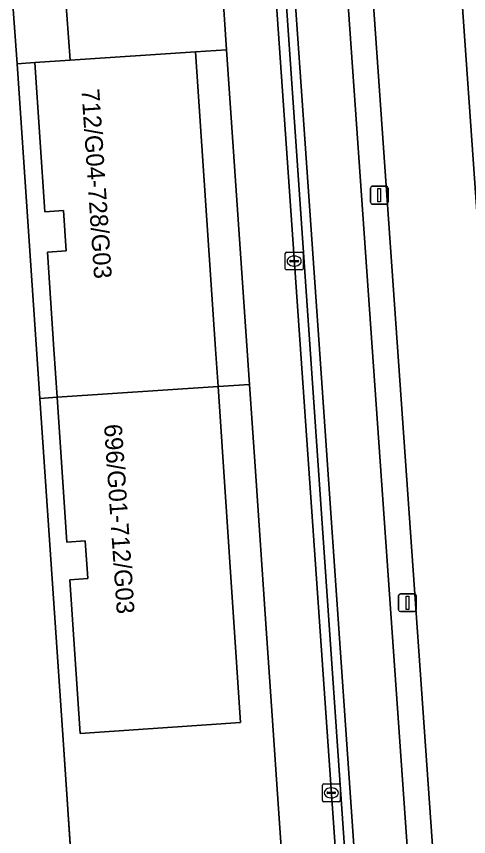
# Model space of a CAD drawing. Extents: x 161248 to 161848, y 384871 to 385383.
# Drawn here: x 161791 to 161816.44, y 385222.58 to 385268.72 of the extents above; entities that cross this region are included whole.
import ezdxf

# ---------------------------------------------------------------- set-up
doc = ezdxf.new("R2010")
doc.units = 0
for name, color, linetype in [('IMGEO_Berm_groen', 7, 'Continuous'), ('IMGEO_Berm_open', 7, 'Continuous'), ('IMGEO_Fietspad_open', 7, 'Continuous'), ('IMGEO_Groenvoorziening', 7, 'Continuous'), ('IMGEO_Kolk', 7, 'Continuous'), ('IMGEO_Lichtmast', 7, 'Continuous'), ('IMGEO_Muur', 7, 'Continuous'), ('IMGEO_Pand', 7, 'Continuous'), ('IMGEO_Pand_nummerreeks', 7, 'Continuous'), ('IMGEO_Pand_overbouw', 7, 'Continuous'), ('IMGEO_Rijbaan_regionaal_gesloten', 7, 'Continuous'), ('IMGEO_Voetpad_open', 7, 'Continuous')]:
    doc.layers.add(name, color=color, linetype=linetype)

msp = doc.modelspace()

# ---------------------------------------------------------------- linework, layer by layer
at = {"layer": 'IMGEO_Berm_groen'}
msp.add_lwpolyline([(161812.969, 385355.46), (161812.468, 385351.533), (161810.363, 385351.383), (161810.451, 385350.052), (161811.078, 385340.796), (161817.448, 385250), (161818.054, 385241.62), (161819.519, 385220.338), (161820.763, 385202.038)], dxfattribs=at)
at = {"layer": 'IMGEO_Berm_open'}
for points in [[(161815.94, 385200.171), (161808.13, 385311.584)], [(161806.751, 385311.045), (161806.814, 385309.979), (161813.652, 385212.427), (161814.159, 385203.908), (161812.029, 385175.625), (161806.85, 385157.128), (161811.067, 385156.299), (161814.594, 385173.374), (161814.649, 385173.627), (161814.701, 385173.881), (161815.159, 385176.71), (161815.233, 385177.375), (161815.355, 385178.591), (161815.704, 385181.821)]]:
    msp.add_lwpolyline(points, dxfattribs=at)
at = {"layer": 'IMGEO_Fietspad_open'}
for points in [[(161799.482, 385356.188), (161801.247, 385347.561), (161808.054, 385250), (161811.014, 385207.171), (161810.795, 385201.149), (161810.725, 385197.446), (161809.973, 385187.32), (161809.023, 385177.396), (161808.364, 385173.407), (161805.798, 385165.717), (161804.851, 385161.932), (161799.416, 385136.747), (161802.317, 385136.129), (161806.85, 385157.128)], [(161806.85, 385157.128), (161812.029, 385175.625), (161814.159, 385203.908), (161813.652, 385212.427), (161806.814, 385309.979), (161806.751, 385311.045)]]:
    msp.add_lwpolyline(points, dxfattribs=at)
at = {"layer": 'IMGEO_Groenvoorziening'}
for points in [[(161802.83, 385266.843), (161801.666, 385284.479), (161792.717, 385284.125), (161794.035, 385266.255), (161801.083, 385266.729)], [(161792.035, 385266.121), (161794.035, 385266.255), (161792.717, 385284.125), (161789.717, 385284.007), (161791.041, 385266.055)]]:
    msp.add_lwpolyline(points, close=True, dxfattribs=at)
at = {"layer": 'IMGEO_Kolk'}
for p, q in [((161806.129, 385254.528), (161806.129, 385255.38)), ((161806.204, 385255.454), (161807.056, 385255.454)), ((161807.13, 385255.38), (161807.13, 385254.528)), ((161806.388, 385254.948), (161806.388, 385254.96)), ((161806.826, 385254.911), (161806.428, 385254.911)), ((161806.431, 385254.997), (161806.829, 385254.997)), ((161806.617, 385255.234), (161806.642, 385255.234)), ((161806.872, 385254.96), (161806.872, 385254.948)), ((161807.056, 385254.454), (161806.204, 385254.454)), ((161806.64, 385254.674), (161806.615, 385254.674)), ((161808.213, 385224.615), (161808.213, 385225.467)), ((161808.288, 385225.541), (161809.14, 385225.541)), ((161808.701, 385225.321), (161808.726, 385225.321)), ((161809.214, 385225.467), (161809.214, 385224.615)), ((161808.472, 385225.035), (161808.472, 385225.047)), ((161808.91, 385224.998), (161808.512, 385224.998)), ((161808.515, 385225.084), (161808.913, 385225.084)), ((161808.956, 385225.047), (161808.956, 385225.035)), ((161809.14, 385224.541), (161808.288, 385224.541)), ((161808.724, 385224.761), (161808.699, 385224.761))]:
    msp.add_line(p, q, dxfattribs=at)
for points in [[(161806.129, 385254.528), (161806.129, 385255.38)], [(161806.204, 385255.454), (161807.056, 385255.454)], [(161807.13, 385255.38), (161807.13, 385254.528)], [(161807.056, 385254.454), (161806.204, 385254.454)], [(161808.213, 385224.615), (161808.213, 385225.467)], [(161808.288, 385225.541), (161809.14, 385225.541)], [(161809.214, 385225.467), (161809.214, 385224.615)], [(161809.14, 385224.541), (161808.288, 385224.541)]]:
    msp.add_lwpolyline(points, dxfattribs=at)
for centre, radius, start, end in [((161806.206, 385255.378), 0.0765, 91.552, 178.448), ((161806.206, 385255.378), 0.0765, 91.552, 178.448), ((161807.054, 385255.378), 0.0765, 1.552, 88.448), ((161807.054, 385255.378), 0.0765, 1.552, 88.448), ((161806.428, 385254.957), 0.0403, 85.8775, 175.7526), ((161806.425, 385254.947), 0.0366, 178.938, 274.7102), ((161806.829, 385254.954), 0.043, 264.8664, 352.4533), ((161806.833, 385254.959), 0.0386, 1.7309, 96.639), ((161806.206, 385254.53), 0.0765, 181.552, 268.448), ((161806.206, 385254.53), 0.0765, 181.552, 268.448), ((161807.054, 385254.53), 0.0765, 271.552, 358.448), ((161807.054, 385254.53), 0.0765, 271.552, 358.448), ((161808.29, 385225.465), 0.0765, 91.552, 178.448), ((161808.29, 385225.465), 0.0765, 91.552, 178.448), ((161809.138, 385225.465), 0.0765, 1.552, 88.448), ((161809.138, 385225.465), 0.0765, 1.552, 88.448), ((161808.512, 385225.044), 0.0403, 85.8775, 175.7526), ((161808.509, 385225.034), 0.0366, 178.938, 274.7102), ((161808.913, 385225.041), 0.043, 264.8664, 352.4533), ((161808.917, 385225.046), 0.0386, 1.7309, 96.639), ((161808.29, 385224.617), 0.0765, 181.552, 268.448), ((161808.29, 385224.617), 0.0765, 181.552, 268.448), ((161809.138, 385224.617), 0.0765, 271.552, 358.448), ((161809.138, 385224.617), 0.0765, 271.552, 358.448)]:
    msp.add_arc(centre, radius, start, end, dxfattribs=at)
for centre, major_axis, ratio, start_param, end_param in [((161806.616, 385254.954), (-0.387, 0.002), 0.722429, 4.712389, 7.853982), ((161806.641, 385254.954), (-0.39, 0.002), 0.717154, 1.570796, 4.712389), ((161808.7, 385225.041), (-0.387, 0.002), 0.722429, 4.712389, 7.853982), ((161808.725, 385225.041), (-0.39, 0.002), 0.717154, 1.570796, 4.712389)]:
    msp.add_ellipse(centre, major_axis=major_axis, ratio=ratio, start_param=start_param, end_param=end_param, dxfattribs=at)
at = {"layer": 'IMGEO_Lichtmast'}
for p, q in [((161810.923, 385258.261), (161810.923, 385259.061)), ((161810.923, 385259.061), (161810.923, 385258.261)), ((161811.023, 385259.161), (161811.813, 385259.161)), ((161811.813, 385259.161), (161811.023, 385259.161)), ((161811.913, 385259.061), (161811.913, 385258.261)), ((161811.913, 385258.261), (161811.913, 385259.061)), ((161811.813, 385258.161), (161811.023, 385258.161)), ((161811.023, 385258.161), (161811.813, 385258.161)), ((161812.504, 385235.337), (161812.504, 385236.137)), ((161812.504, 385236.137), (161812.504, 385235.337)), ((161812.604, 385236.237), (161813.394, 385236.237)), ((161813.394, 385236.237), (161812.604, 385236.237)), ((161813.494, 385236.137), (161813.494, 385235.337)), ((161813.494, 385235.337), (161813.494, 385236.137)), ((161813.394, 385235.237), (161812.604, 385235.237)), ((161812.604, 385235.237), (161813.394, 385235.237))]:
    msp.add_line(p, q, dxfattribs=at)
for points in [[(161811.343, 385259.036), (161811.493, 385259.036), (161811.493, 385258.286), (161811.343, 385258.286), (161811.343, 385259.036)], [(161812.924, 385236.112), (161813.074, 385236.112), (161813.074, 385235.362), (161812.924, 385235.362), (161812.924, 385236.112)]]:
    msp.add_lwpolyline(points, dxfattribs=at)
for centre, start, end in [((161811.023, 385259.061), 90, 180), ((161811.023, 385259.061), 90, 180), ((161811.813, 385259.061), 0, 90), ((161811.813, 385259.061), 360, 90), ((161811.023, 385258.261), 180, 270), ((161811.023, 385258.261), 180, 270), ((161811.813, 385258.261), 270, 0), ((161811.813, 385258.261), 270, 0), ((161812.604, 385236.137), 90, 180), ((161812.604, 385236.137), 90, 180), ((161813.394, 385236.137), 0, 90), ((161813.394, 385236.137), 360, 90), ((161812.604, 385235.337), 180, 270), ((161812.604, 385235.337), 180, 270), ((161813.394, 385235.337), 270, 0), ((161813.394, 385235.337), 270, 0)]:
    msp.add_arc(centre, 0.1, start, end, dxfattribs=at)
at = {"layer": 'IMGEO_Muur'}
msp.add_lwpolyline([(161809.266, 385191.488), (161808.119, 385177.946), (161808.589, 385177.868), (161809.778, 385192.126), (161810.465, 385207.275), (161807.52, 385250), (161800.798, 385347.634), (161800.175, 385347.621), (161806.977, 385250), (161809.957, 385207.224)], close=True, dxfattribs=at)
at = {"layer": 'IMGEO_Pand'}
for points in [[(161794.035, 385266.255), (161792.035, 385266.121), (161792.599, 385257.725), (161793.648, 385257.796), (161793.8, 385255.525), (161792.753, 385255.455), (161793.119, 385250), (161793.301, 385247.294), (161802.347, 385247.903), (161802.206, 385250), (161801.083, 385266.729)], [(161802.347, 385247.903), (161793.301, 385247.294), (161793.848, 385239.143), (161794.874, 385239.212), (161795.016, 385237.092), (161794.006, 385237.024), (161794.586, 385228.39), (161803.617, 385228.996)]]:
    msp.add_lwpolyline(points, close=True, dxfattribs=at)
at = {"layer": 'IMGEO_Pand_overbouw'}
for points in [[(161801.083, 385266.729), (161802.206, 385250), (161802.347, 385247.903), (161804.116, 385248.022), (161802.83, 385266.843)], [(161792.035, 385266.121), (161791.041, 385266.055), (161792.323, 385247.228), (161793.301, 385247.294), (161793.119, 385250), (161792.753, 385255.455), (161793.8, 385255.525), (161793.648, 385257.796), (161792.599, 385257.725)], [(161794.183, 385219.903), (161794.528, 385219.927), (161799.049, 385220.235), (161799.658, 385220.277), (161800.025, 385220.302), (161802.431, 385220.466), (161802.511, 385219.288), (161806.062, 385219.53), (161805.728, 385224.419), (161805.407, 385229.116), (161805.036, 385234.554), (161804.45, 385243.135), (161804.116, 385248.022), (161802.347, 385247.903), (161803.617, 385228.996), (161794.586, 385228.39), (161794.006, 385237.024), (161795.016, 385237.092), (161794.874, 385239.212), (161793.848, 385239.143), (161793.301, 385247.294), (161792.323, 385247.228), (161793.611, 385228.31), (161794.123, 385220.789)]]:
    msp.add_lwpolyline(points, close=True, dxfattribs=at)
at = {"layer": 'IMGEO_Rijbaan_regionaal_gesloten'}
for points in [[(161820.763, 385202.038), (161819.519, 385220.338), (161818.054, 385241.62), (161817.448, 385250), (161811.078, 385340.796), (161810.451, 385350.052), (161810.363, 385351.383), (161810.086, 385356.298)], [(161805.249, 385352.81), (161805.369, 385351.08), (161807.138, 385325.616), (161807.239, 385324.211), (161807.935, 385314.055), (161807.968, 385313.899), (161808.13, 385311.584), (161815.94, 385200.171)]]:
    msp.add_lwpolyline(points, dxfattribs=at)
at = {"layer": 'IMGEO_Voetpad_open'}
for points in [[(161796.807, 385355.822), (161797.526, 385345.32), (161798.011, 385338.225), (161799.707, 385313.446), (161800.036, 385309.166), (161801.504, 385286.924), (161801.666, 385284.479), (161802.83, 385266.843), (161804.116, 385248.022), (161804.45, 385243.135), (161805.036, 385234.554), (161805.407, 385229.116), (161805.728, 385224.419), (161806.062, 385219.53), (161806.086, 385219.181), (161806.91, 385207.1), (161806.835, 385202.034), (161806.647, 385199.228), (161806.537, 385196.879)], [(161799.416, 385136.747), (161804.851, 385161.932), (161805.798, 385165.717), (161808.364, 385173.407), (161809.023, 385177.396), (161809.973, 385187.32), (161810.725, 385197.446), (161810.795, 385201.149), (161811.014, 385207.171), (161808.054, 385250), (161801.247, 385347.561), (161799.482, 385356.188)], [(161809.266, 385191.488), (161809.957, 385207.224), (161806.977, 385250), (161800.175, 385347.621), (161800.798, 385347.634), (161807.52, 385250), (161810.465, 385207.275), (161809.778, 385192.126)], [(161773.496, 385201.836), (161773.32, 385203.808), (161773.231, 385204.802), (161772.383, 385217.232), (161772.683, 385217.252), (161772.592, 385218.59), (161785.334, 385220.762), (161785.285, 385221.471), (161787.679, 385221.635), (161787.907, 385218.294), (161789.145, 385218.378), (161788.952, 385221.21), (161791.994, 385221.418), (161792.187, 385218.585), (161794.263, 385218.726), (161794.183, 385219.903), (161793.611, 385228.31), (161792.323, 385247.228), (161791.041, 385266.055), (161789.717, 385284.007), (161789.545, 385286.35), (161788.455, 385301.124), (161787.886, 385308.846)], [(161806.062, 385219.53), (161805.728, 385224.419), (161805.407, 385229.116), (161805.036, 385234.554), (161804.45, 385243.135), (161804.116, 385248.022), (161802.83, 385266.843), (161801.083, 385266.729), (161802.206, 385250), (161802.347, 385247.903), (161803.617, 385228.996), (161794.586, 385228.39), (161794.006, 385237.024), (161795.016, 385237.092), (161794.874, 385239.212), (161793.848, 385239.143), (161793.301, 385247.294), (161793.119, 385250), (161792.753, 385255.455), (161793.8, 385255.525), (161793.648, 385257.796), (161792.599, 385257.725), (161792.035, 385266.121), (161791.041, 385266.055), (161792.323, 385247.228), (161793.611, 385228.31), (161794.183, 385219.903)]]:
    msp.add_lwpolyline(points, dxfattribs=at)

# ---------------------------------------------------------------- texts
at = {"layer": 'IMGEO_Pand_nummerreeks'}
for s, rotation, p in [('712/G04-728/G03', 273.8461, (161794.662, 385264.614)), ('696/G01-712/G03', 273.8896, (161795.931, 385245.759))]:
    msp.add_text(s, height=1, rotation=rotation, dxfattribs=at).set_placement(p)

doc.saveas('drawing.dxf')
